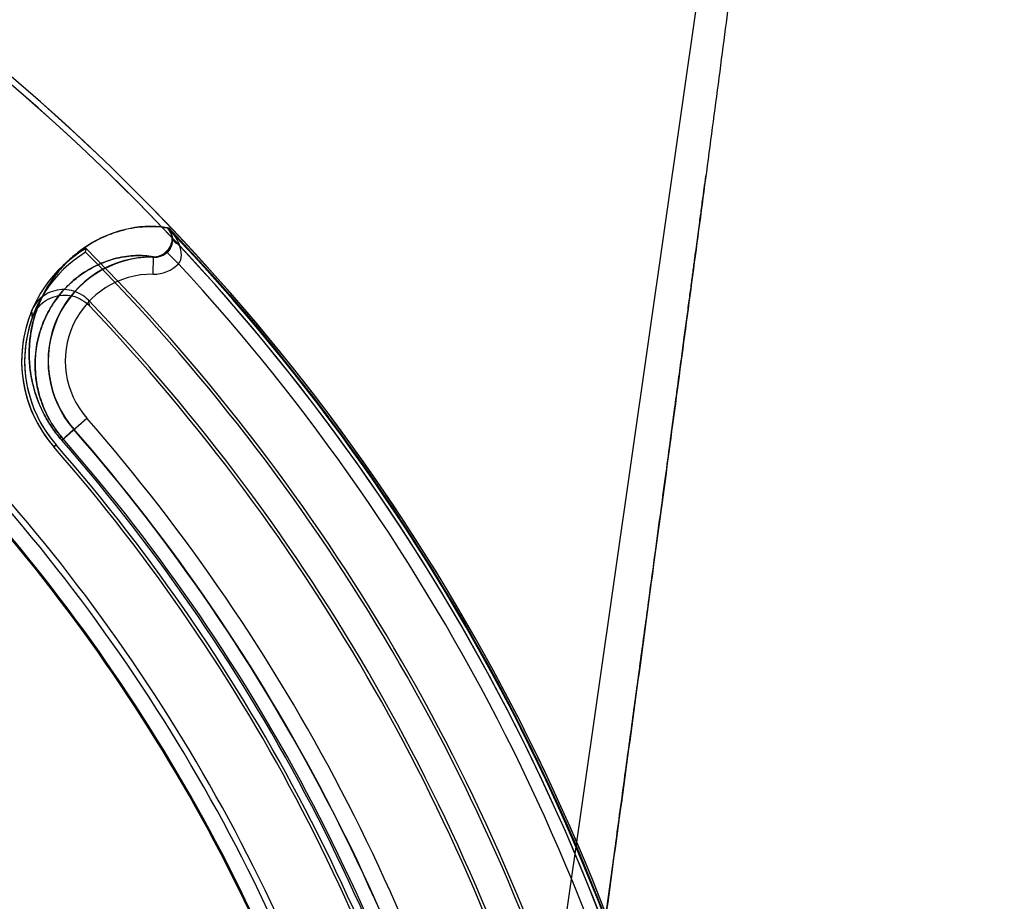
# Model space of a CAD drawing. Header units: millimetres. Extents: x 0 to 297, y 0 to 210.
# Tile 447 of 455: x 242.829 to 243.028, y 160.166 to 160.344. Entities that reach past the tile are written whole.
import ezdxf

# ---------------------------------------------------------------- set-up
doc = ezdxf.new("R2010")
doc.units = ezdxf.units.MM
doc.header["$LTSCALE"] = 16.335
doc.layers.get('0').update_dxf_attribs({"linetype": 'CONTINUOUS'})
for name, color, linetype in [('AXES_REF', 7, 'CONTINUOUS'), ('INTFCLR_1', 7, 'CONTINUOUS'), ('INTFCLR_144815', 7, 'CONTINUOUS'), ('INTFCLR_72935', 7, 'CONTINUOUS')]:
    doc.layers.add(name, color=color, linetype=linetype)

msp = doc.modelspace()

# ---------------------------------------------------------------- linework, layer by layer
at = {"color": 7, "linetype": 'Continuous'}
for radius in [6.787079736, 6.7865, 6.743039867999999]:
    msp.add_circle((241.4889104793, 154.7114782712), radius, dxfattribs=at)
msp.add_arc((241.4889104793, 154.7114782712), 6.72, 278.2771290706, 261.7228709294, dxfattribs=at)
at = {"layer": 'AXES_REF', "color": 7, "linetype": 'Continuous'}
msp.add_arc((241.4889104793, 154.7114782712), 6.874, 113.0826847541, 66.9173152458, dxfattribs=at)
at = {"layer": 'AXES_REF', "color": 9, "linetype": 'Continuous'}
msp.add_arc((241.4889104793, 154.7114782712), 6.191158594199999, 94.4118118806, 85.5881881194, dxfattribs=at)
at = {"layer": 'INTFCLR_1', "color": 9, "linetype": 'Continuous'}
for p, q in [((242.8591660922, 160.3022763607), (242.8594157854, 160.3022763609)), ((242.8562680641, 160.2929235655), (242.8563112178, 160.2964227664)), ((242.8588971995, 160.2974909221), (242.8613992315, 160.2950490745)), ((242.8377526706, 160.2593643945), (242.8428317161, 160.2638053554)), ((242.8361755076, 160.2579853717), (242.8366365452, 160.2583884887))]:
    msp.add_line(p, q, dxfattribs=at)
at = {"layer": 'INTFCLR_1', "color": 6, "linetype": 'Continuous'}
msp.add_line((242.8426021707, 160.2973696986), (242.8426991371, 160.2981414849), dxfattribs=at)
for centre, radius, start, end in [((242.553106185, 160.0104782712), 0.423418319, 16.9630954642, 50.66033312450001), ((242.553106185, 160.0104782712), 0.4221840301, 16.9630954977, 50.6004938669), ((242.8560515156, 160.2753643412), 0.0264023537, 120.3796132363, 221.1654492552), ((242.553106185, 160.0104782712), 0.4081840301, 16.9630953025, 44.8084638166), ((242.8560515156, 160.2753643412), 0.025789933, 121.43264916, 221.1654492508), ((242.553106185, 160.0104782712), 0.4075716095, 16.9630954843, 44.741095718), ((242.553106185, 160.0104782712), 0.4195535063, 10.8985890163, 42.7086480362), ((242.553106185, 160.0104782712), 0.3760159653, 13.9313766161, 41.16544924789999), ((242.553106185, 160.0104782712), 0.376628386, 13.9313763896, 41.16544924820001), ((242.553106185, 160.0104782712), 0.3607816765, 13.9313763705, 41.1654492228), ((242.553106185, 160.0104782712), 0.3620159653, 13.9313761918, 41.1654492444)]:
    msp.add_arc(centre, radius, start, end, dxfattribs=at)
at = {"layer": 'INTFCLR_1', "color": 9, "linetype": 'Continuous'}
for centre, radius, start, end in [((242.553106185, 160.0104782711), 0.4230504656, 4.2349584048, 43.61014177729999), ((242.8560515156, 160.2753643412), 0.0210600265, 89.29343788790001, 221.165449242), ((242.8563596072, 160.2999600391), 0.007036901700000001, 269.2546319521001, 315.740784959), ((242.8560515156, 160.2753643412), 0.0175605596, 89.29343784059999, 221.1654491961), ((242.5531061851, 160.0104782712), 0.3848577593, 13.9313763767, 41.1654492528), ((242.553106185, 160.0104782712), 0.3813582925, 13.931376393, 41.1654492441), ((242.553106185, 160.0104782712), 0.3781109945, 13.9313770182, 41.165449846), ((242.553106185, 160.0104782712), 0.3784849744, 13.9313763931, 41.1654492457), ((242.553106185, 160.0104782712), 0.3575673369, 13.9313763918, 41.1654492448), ((242.553106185, 160.0104782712), 0.3573323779, 13.9313770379, 41.16544983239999)]:
    msp.add_arc(centre, radius, start, end, dxfattribs=at)
for points, knots in [([(242.8591660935, 160.3022763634), (242.8588052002, 160.3023557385), (242.8579238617, 160.3024981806), (242.8564136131, 160.302611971), (242.8545602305, 160.3025885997), (242.8516035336, 160.3022796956), (242.8474341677, 160.3011885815), (242.8432503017, 160.29903734), (242.8399046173, 160.2964701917), (242.8378405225, 160.2943935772), (242.8362753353, 160.292440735), (242.835133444, 160.2907698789), (242.8340718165, 160.2889137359), (242.8331144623, 160.2868544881), (242.8322922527, 160.2845712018), (242.8316445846, 160.2820355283), (242.8313046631, 160.279736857), (242.831176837, 160.2777441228), (242.8311670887, 160.2755002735), (242.8313929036, 160.2731059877), (242.8319015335, 160.2705844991), (242.8324945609, 160.2684985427), (242.8333320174, 160.2662859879), (242.8342586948, 160.2643906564), (242.8351647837, 160.2628412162), (242.8362145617, 160.2612449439), (242.8371102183, 160.2600991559), (242.8377526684, 160.2593643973)], [0, 0, 0, 0, 0.0179066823, 0.0431945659, 0.07330778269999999, 0.1076000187, 0.187073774, 0.2806102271, 0.333366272, 0.3909733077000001, 0.4219757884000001, 0.4545546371, 0.4889404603, 0.5254819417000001, 0.5644635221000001, 0.6063746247, 0.6521036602, 0.6768306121, 0.7030907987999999, 0.7607882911, 0.7929497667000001, 0.8276503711, 0.865757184, 0.9074475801, 0.9297120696, 0.9527027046, 1, 1, 1, 1]), ([(242.8601006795, 160.3002717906), (242.8600943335, 160.3000488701), (242.8599847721, 160.2990299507), (242.8594560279, 160.2980626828), (242.8588971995, 160.2974909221)], [0, 0, 0, 0, 0.2181012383, 1, 1, 1, 1]), ([(242.8613992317, 160.2950490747), (242.8618002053, 160.2955080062), (242.862142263, 160.2969053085), (242.8618209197, 160.2981889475), (242.8615802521, 160.2988459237)], [0, 0, 0, 0, 0.4655310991, 1, 1, 1, 1]), ([(242.8563112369, 160.2964227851), (242.8551319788, 160.2966819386), (242.8532952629, 160.2967722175), (242.8500910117, 160.296490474), (242.8465033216, 160.2955971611), (242.8428950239, 160.2937892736), (242.8399999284, 160.291609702), (242.838209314, 160.289837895), (242.8368488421, 160.2881669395), (242.8358545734, 160.2867344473), (242.8349285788, 160.2851405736), (242.8340917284, 160.2833697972), (242.8333708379, 160.2814035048), (242.832674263, 160.2787356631), (242.8324292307, 160.2766768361), (242.8323881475, 160.27536432)], [0, 0, 0, 0, 0.1007945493, 0.1513196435, 0.2685821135, 0.4068797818, 0.485004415, 0.5704006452, 0.6163937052, 0.6647496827, 0.7158130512, 0.770104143, 0.8280483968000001, 0.8903764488, 1, 1, 1, 1]), ([(242.8563112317, 160.2964227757), (242.8565508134, 160.2964194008), (242.8574989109, 160.2964944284), (242.8584018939, 160.2969851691), (242.8588971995, 160.2974909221)], [0, 0, 0, 0, 0.2528818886, 1, 1, 1, 1]), ([(242.8323881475, 160.27536432), (242.8323431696, 160.273927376), (242.8324720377, 160.2719036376), (242.8329854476, 160.2693221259), (242.8334939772, 160.2675167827), (242.834214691, 160.2656015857), (242.8351938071, 160.263591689), (242.8364587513, 160.261551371), (242.8374783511, 160.260246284), (242.8380342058, 160.2596105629)], [0, 0, 0, 0, 0.2518952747, 0.3524427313, 0.4609477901, 0.5801229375, 0.7105232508, 0.8520389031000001, 1, 1, 1, 1])]:
    msp.add_open_spline(points, degree=3, knots=knots, dxfattribs=at)
for points in [[(242.8615802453, 160.2988459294), (242.8611030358, 160.3001109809), (242.8603267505, 160.3012772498), (242.8594157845, 160.3022763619)], [(242.8594157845, 160.3022763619), (242.8598504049, 160.3017318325), (242.8600864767, 160.3009974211), (242.8600983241, 160.3003008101)], [(242.8600983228, 160.3003008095), (242.8600304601, 160.3008460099), (242.8598936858, 160.3014438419), (242.8595158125, 160.3018426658)], [(242.8601028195, 160.3002727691), (242.8602246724, 160.2997420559), (242.8606628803, 160.2992342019), (242.8611700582, 160.2990360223)]]:
    msp.add_open_spline(points, degree=3, dxfattribs=at)
at = {"layer": 'INTFCLR_144815', "color": 9, "linetype": 'Continuous'}
msp.add_line((242.9949208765, 160.5484094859), (242.8679795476, 159.6608559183), dxfattribs=at)
at = {"layer": 'INTFCLR_144815', "color": 7, "linetype": 'Continuous'}
for points, knots in [([(242.9949208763, 160.5484094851), (242.9952756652, 160.5484164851), (242.9953949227, 160.5472775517), (242.9955088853, 160.5463138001), (242.9955381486, 160.5450551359), (242.9955379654, 160.5438616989), (242.9955125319, 160.5426153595), (242.995469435, 160.5413374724), (242.9954031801, 160.5398541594), (242.9953261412, 160.5384399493), (242.9952418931, 160.5370632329), (242.9951647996, 160.5358940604), (242.9950789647, 160.5346694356), (242.994984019, 160.5333817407), (242.994871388, 160.5319246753), (242.9947375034, 160.5302691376), (242.9945862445, 160.5284761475), (242.9944155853, 160.5265266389), (242.9942229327, 160.5243986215), (242.9940067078, 160.5220853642), (242.9937637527, 160.5195591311), (242.9934875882, 160.5167618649), (242.9931745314, 160.5136709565), (242.9928257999, 160.5103075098), (242.9924359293, 160.5066260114), (242.9919830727, 160.5024357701), (242.9914811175, 160.4978829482), (242.9909223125, 160.4929038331), (242.9902957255, 160.487410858), (242.9895662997, 160.4811189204), (242.9887431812, 160.4741285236), (242.9878057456, 160.4662804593), (242.9867434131, 160.4575080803), (242.9855145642, 160.4474938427), (242.9841183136, 160.4362561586), (242.9825236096, 160.423570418), (242.9807141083, 160.4093320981), (242.9787132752, 160.3937471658), (242.9765228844, 160.3768399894), (242.9741807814, 160.3589082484), (242.9716687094, 160.3398151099), (242.9690243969, 160.31984771), (242.9662547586, 160.2990559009), (242.9633769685, 160.2775644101), (242.9603696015, 160.2552102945), (242.9572129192, 160.2318470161), (242.9539284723, 160.2076350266), (242.9505602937, 160.182896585), (242.9471217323, 160.1577250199), (242.943583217, 160.1319013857), (242.9398921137, 160.105042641), (242.93737534, 160.0867803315), (242.9360847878, 160.0774282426)], [0, 0, 0, 0, 0.002241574, 0.0047132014, 0.0072224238, 0.0098766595, 0.0123398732, 0.0150736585, 0.0179599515, 0.0217167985, 0.0240207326, 0.0266725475, 0.029118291, 0.0317754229, 0.0348287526, 0.0383497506, 0.0422672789, 0.04619496, 0.0507115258, 0.0557645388, 0.0608710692, 0.06674290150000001, 0.0735202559, 0.0804956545, 0.0881030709, 0.09690564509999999, 0.1071187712, 0.1170366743, 0.1285552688, 0.1420419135, 0.1570478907, 0.1730174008, 0.1919691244, 0.2128662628, 0.236750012, 0.2635013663, 0.293630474, 0.3274143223, 0.3627565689, 0.4013226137, 0.4416480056, 0.4844039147, 0.5285543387, 0.5741462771, 0.6213734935, 0.6710334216, 0.7230689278, 0.7757171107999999, 0.8287434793, 0.8835499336, 0.9403646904, 1, 1, 1, 1]), ([(242.9360847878, 160.0774282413), (242.9372606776, 160.0859465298), (242.9394653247, 160.1019439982), (242.9425694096, 160.1245136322), (242.9452975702, 160.1443967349), (242.9477094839, 160.1620127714), (242.9498573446, 160.1777323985), (242.9517733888, 160.1917824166), (242.9535049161, 160.2045018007), (242.9550897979, 160.21616449), (242.9565364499, 160.2268291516), (242.9578370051, 160.2364332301), (242.9589870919, 160.2449395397), (242.9600124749, 160.2525343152), (242.9609277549, 160.2593228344), (242.9617418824, 160.2653695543), (242.9624677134, 160.2707669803), (242.9631191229, 160.2756162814), (242.9636997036, 160.27994259), (242.9642273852, 160.283878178), (242.9646984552, 160.2873943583), (242.9651198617, 160.2905421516), (242.9655016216, 160.293395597), (242.9658480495, 160.2959864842), (242.9661641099, 160.298351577), (242.9664490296, 160.3004846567), (242.9667098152, 160.3024379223), (242.9669487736, 160.3042284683), (242.9671670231, 160.3058644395), (242.9673742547, 160.3074183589), (242.9675679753, 160.3088714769), (242.9678067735, 160.3106633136), (242.9679758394, 160.3119323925), (242.9680917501, 160.3128029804)], [0, 0, 0, 0, 0.1086009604, 0.2039477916, 0.2877238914, 0.3620651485, 0.4285031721, 0.4880977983, 0.5411506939, 0.5906228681, 0.6367442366, 0.6770723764, 0.71302358, 0.7451511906, 0.7738599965, 0.7995341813, 0.8222066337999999, 0.8426397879, 0.8613279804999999, 0.8773350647, 0.892788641, 0.9061319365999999, 0.9174444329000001, 0.9291470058, 0.9391444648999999, 0.9475796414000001, 0.9563257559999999, 0.9640319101, 0.9703936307, 0.9771701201, 0.9838307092, 0.9889079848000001, 1, 1, 1, 1])]:
    msp.add_open_spline(points, degree=3, knots=knots, dxfattribs=at)
at = {"layer": 'INTFCLR_72935', "color": 6, "linetype": 'Continuous'}
for p, q in [((242.859166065, 160.302276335), (242.8592040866, 160.3022763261)), ((242.8560515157, 160.2963643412), (242.8565587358, 160.2963643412))]:
    msp.add_line(p, q, dxfattribs=at)
at = {"layer": 'INTFCLR_72935', "color": 9, "linetype": 'Continuous'}
for p, q in [((242.8565587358, 160.2963643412), (242.8566478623, 160.2963643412)), ((242.8377526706, 160.2593643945), (242.8402424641, 160.2615413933)), ((242.8366365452, 160.2583884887), (242.8361755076, 160.2579853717))]:
    msp.add_line(p, q, dxfattribs=at)
at = {"layer": 'INTFCLR_72935', "color": 6, "linetype": 'Continuous'}
for centre, radius, start, end in [((242.553106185, 160.0104782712), 0.423418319, 16.876440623, 50.6603330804), ((242.553106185, 160.0104782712), 0.4221840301, 16.8240833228, 50.6004938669), ((242.553106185, 160.0104782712), 0.4228972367, 9.9390037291, 43.6299210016), ((242.8560515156, 160.2753643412), 0.021, 89.99999995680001, 221.1654493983), ((242.553106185, 160.0104782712), 0.4011840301, 15.8953234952, 43.69894359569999), ((242.553106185, 160.0104782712), 0.4005716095, 15.8671093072, 43.5585188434), ((242.8560515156, 160.2753643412), 0.0264023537, 157.4146280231, 221.1654492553), ((242.8560515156, 160.2753643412), 0.025789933, 160.3078697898, 221.1654491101), ((242.553106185, 160.0104782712), 0.381418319, 13.931376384, 41.1654492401), ((242.553106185, 160.0104782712), 0.3760159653, 13.9313766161, 41.16544924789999), ((242.553106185, 160.0104782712), 0.376628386, 13.9313763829, 41.16544925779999), ((242.553106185, 160.0104782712), 0.3607816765, 13.9313763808, 41.1654492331), ((242.553106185, 160.0104782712), 0.3620159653, 13.9313761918, 41.1654492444)]:
    msp.add_arc(centre, radius, start, end, dxfattribs=at)
at = {"layer": 'INTFCLR_72935', "color": 9, "linetype": 'Continuous'}
for centre, radius, start, end in [((242.8908227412, 160.296917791), 0.0485623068, 191.009317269, 192.3753013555), ((242.8900222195, 160.2886343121), 0.0584321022, 183.0704939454, 184.495192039), ((242.553106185, 160.0104782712), 0.3781109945, 13.9313770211, 41.16544983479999), ((242.553106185, 160.0104782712), 0.3784849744, 13.9313763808, 41.1654492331), ((242.553106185, 160.0104782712), 0.3575673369, 13.9313763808, 41.1654492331), ((242.553106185, 160.0104782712), 0.3573323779, 13.9313770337, 41.16544984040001)]:
    msp.add_arc(centre, radius, start, end, dxfattribs=at)
for points, knots in [([(242.8377526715, 160.2593643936), (242.8371043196, 160.2601059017), (242.8362006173, 160.2612631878), (242.835144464, 160.2628736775), (242.8342360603, 160.2644329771), (242.8333090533, 160.2663382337), (242.8324729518, 160.2685629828), (242.8318829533, 160.2706603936), (242.8313813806, 160.273187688), (242.8311169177, 160.2760888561), (242.8312157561, 160.2788176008), (242.8314622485, 160.2808028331), (242.8317835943, 160.2825921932), (242.8323191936, 160.2846579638), (242.8333854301, 160.2875878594), (242.8350276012, 160.2907561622), (242.8370360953, 160.2934668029), (242.8387366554, 160.2952954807), (242.8404079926, 160.2968582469), (242.8432824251, 160.2990582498), (242.8474738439, 160.3012039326), (242.8516407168, 160.3022859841), (242.8545878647, 160.302590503), (242.8567956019, 160.302613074), (242.8583015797, 160.3024664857), (242.8591660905, 160.3022763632)], [0, 0, 0, 0, 0.0477374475, 0.0709702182, 0.0933080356, 0.1351621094, 0.1734814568, 0.2083464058, 0.2406377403, 0.2982563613, 0.3490722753, 0.3726486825, 0.3951661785, 0.4371462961, 0.4758856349, 0.5461020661, 0.6092293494, 0.6387391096, 0.6670418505, 0.7200399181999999, 0.8137261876, 0.8930377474, 0.9271711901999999, 0.957100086, 1, 1, 1, 1]), ([(242.8566339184, 160.2963643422), (242.8572142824, 160.2963643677), (242.8584066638, 160.296669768), (242.8596514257, 160.2978640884), (242.8602007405, 160.2993919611), (242.8600791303, 160.3009547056), (242.8595316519, 160.3018904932), (242.859166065, 160.302276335)], [0, 0, 0, 0, 0.215631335, 0.4353427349, 0.6135173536, 0.8025114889, 1, 1, 1, 1]), ([(242.8380342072, 160.2596105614), (242.8374732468, 160.2602521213), (242.8364460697, 160.2615682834), (242.8351754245, 160.2636241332), (242.834194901, 160.2656468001), (242.8334754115, 160.2675725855), (242.8329695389, 160.2693876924), (242.8325420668, 160.271573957), (242.832322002, 160.2740824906), (242.8324331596, 160.276841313), (242.8328151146, 160.279291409), (242.8333945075, 160.2814783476), (242.8343290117, 160.2840006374), (242.8357624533, 160.2867227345), (242.8375104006, 160.2890454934), (242.8389872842, 160.2906079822), (242.8404362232, 160.2919397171), (242.8429228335, 160.2938070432), (242.8465371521, 160.2956094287), (242.8501236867, 160.2964965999), (242.8533965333, 160.2967770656), (242.8553147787, 160.2966799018), (242.8565587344, 160.2963643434)], [0, 0, 0, 0, 0.0479562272, 0.0937170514, 0.1357562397, 0.1742397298, 0.2092483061, 0.2416667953, 0.2994950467, 0.3504744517, 0.3966792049, 0.4387563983, 0.4775671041, 0.5478620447, 0.6109976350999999, 0.6404889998, 0.6687595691, 0.7216561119, 0.8150156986, 0.893887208, 0.9277826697, 1, 1, 1, 1])]:
    msp.add_open_spline(points, degree=3, knots=knots, dxfattribs=at)
at = {"layer": 'INTFCLR_72935', "color": 6, "linetype": 'Continuous'}
for points, knots in [([(242.859204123, 160.3022763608), (242.8596145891, 160.3018457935), (242.8602193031, 160.3007554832), (242.860193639, 160.2988980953), (242.8591216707, 160.2970119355), (242.8575596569, 160.2963643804), (242.8566619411, 160.2963643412)], [0, 0, 0, 0, 0.2220743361, 0.4418100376, 0.6648687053, 1, 1, 1, 1]), ([(242.843154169, 160.2876439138), (242.8426957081, 160.2881236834), (242.8416401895, 160.2889558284), (242.8397821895, 160.2897059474), (242.8377972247, 160.2899037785), (242.8358426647, 160.2895371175), (242.8340666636, 160.2886350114), (242.8326097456, 160.2872675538), (242.83192784, 160.2861146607), (242.8316740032, 160.2855044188)], [0, 0, 0, 0, 0.1441331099, 0.2873927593, 0.4296311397, 0.5715340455, 0.7135603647, 0.8564468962, 1, 1, 1, 1]), ([(242.8317698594, 160.2840546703), (242.8319996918, 160.2846968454), (242.8326475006, 160.2859177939), (242.8340947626, 160.2873829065), (242.8358934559, 160.2883643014), (242.8378918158, 160.2887838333), (242.8399299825, 160.2886094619), (242.8418390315, 160.2878542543), (242.8429207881, 160.2870023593), (242.8433887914, 160.2865101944)], [0, 0, 0, 0, 0.144283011, 0.2875918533, 0.4297619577, 0.5715389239, 0.7134555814, 0.8563321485, 1, 1, 1, 1])]:
    msp.add_open_spline(points, degree=3, knots=knots, dxfattribs=at)

doc.saveas('drawing.dxf')
